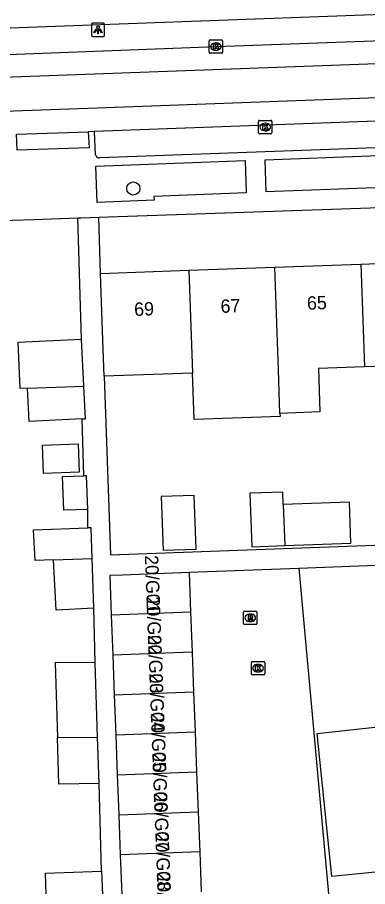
# Model space of a CAD drawing. Extents: x 160557 to 161245, y 385330 to 386505.
# Drawn here: x 160729.2 to 160755.5, y 386089.9 to 386154.9 of the extents above; entities that cross this region are included whole.
import ezdxf

# ---------------------------------------------------------------- set-up
doc = ezdxf.new("R2010")
doc.units = 0
for name, color, linetype in [('IMGEO_Boom', 7, 'Continuous'), ('IMGEO_Kolk', 7, 'Continuous'), ('IMGEO_Lichtpunt', 7, 'Continuous'), ('IMGEO_Pand', 7, 'Continuous'), ('IMGEO_Pand_nummerreeks', 7, 'Continuous'), ('IMGEO_Rijbaan_lokaal_gesloten', 7, 'Continuous'), ('IMGEO_Rijbaan_lokaal_open', 7, 'Continuous'), ('IMGEO_Rioolput', 7, 'Continuous'), ('IMGEO_Voetpad_open', 7, 'Continuous')]:
    doc.layers.add(name, color=color, linetype=linetype)

msp = doc.modelspace()

# ---------------------------------------------------------------- linework, layer by layer
at = {"layer": 'IMGEO_Boom'}
msp.add_circle((160737.894, 386142.121), 0.489, dxfattribs=at)
at = {"layer": 'IMGEO_Kolk'}
for p, q in [((160743.582, 386152.315), (160743.582, 386153.167)), ((160743.657, 386153.241), (160744.509, 386153.241)), ((160744.07, 386153.021), (160744.095, 386153.021)), ((160744.583, 386153.167), (160744.583, 386152.315)), ((160744.509, 386152.241), (160743.657, 386152.241)), ((160744.093, 386152.461), (160744.068, 386152.461)), ((160747.278, 386146.296), (160747.278, 386147.148)), ((160747.353, 386147.222), (160748.205, 386147.222)), ((160747.766, 386147.002), (160747.791, 386147.002)), ((160748.279, 386147.148), (160748.279, 386146.296)), ((160747.789, 386146.442), (160747.764, 386146.442)), ((160748.205, 386146.222), (160747.353, 386146.222)), ((160746.738, 386105.799), (160746.738, 386106.651)), ((160746.813, 386106.725), (160747.665, 386106.725)), ((160747.739, 386106.651), (160747.739, 386105.799)), ((160747.226, 386106.505), (160747.251, 386106.505)), ((160747.665, 386105.725), (160746.813, 386105.725)), ((160747.249, 386105.945), (160747.224, 386105.945))]:
    msp.add_line(p, q, dxfattribs=at)
for points in [[(160743.582, 386152.315), (160743.582, 386153.167)], [(160743.657, 386153.241), (160744.509, 386153.241)], [(160743.903, 386152.941), (160744.026, 386152.941), (160744.026, 386152.79), (160744.156, 386152.941), (160744.32, 386152.941), (160744.174, 386152.79), (160744.327, 386152.541), (160744.175, 386152.541), (160744.09, 386152.705), (160744.026, 386152.638), (160744.026, 386152.541), (160743.903, 386152.541), (160743.903, 386152.941)], [(160744.583, 386153.167), (160744.583, 386152.315)], [(160744.509, 386152.241), (160743.657, 386152.241)], [(160747.278, 386146.296), (160747.278, 386147.148)], [(160747.353, 386147.222), (160748.205, 386147.222)], [(160748.279, 386147.148), (160748.279, 386146.296)], [(160747.599, 386146.922), (160747.722, 386146.922), (160747.722, 386146.771), (160747.852, 386146.922), (160748.016, 386146.922), (160747.87, 386146.771), (160748.023, 386146.522), (160747.871, 386146.522), (160747.786, 386146.686), (160747.722, 386146.619), (160747.722, 386146.522), (160747.599, 386146.522), (160747.599, 386146.922)], [(160748.205, 386146.222), (160747.353, 386146.222)], [(160746.738, 386105.799), (160746.738, 386106.651)], [(160746.813, 386106.725), (160747.665, 386106.725)], [(160747.739, 386106.651), (160747.739, 386105.799)], [(160747.059, 386106.425), (160747.182, 386106.425), (160747.182, 386106.274), (160747.312, 386106.425), (160747.476, 386106.425), (160747.33, 386106.274), (160747.483, 386106.025), (160747.331, 386106.025), (160747.246, 386106.189), (160747.182, 386106.122), (160747.182, 386106.025), (160747.059, 386106.025), (160747.059, 386106.425)], [(160747.665, 386105.725), (160746.813, 386105.725)]]:
    msp.add_lwpolyline(points, dxfattribs=at)
for centre, start, end in [((160743.659, 386153.165), 91.55205, 178.44795), ((160743.659, 386153.165), 91.55205, 178.44795), ((160744.507, 386153.165), 1.55205, 88.44795), ((160744.507, 386153.165), 1.55205, 88.44795), ((160743.659, 386152.317), 181.55205, 268.44795), ((160743.659, 386152.317), 181.55205, 268.44795), ((160744.507, 386152.317), 271.55205, 358.44795), ((160744.507, 386152.317), 271.55205, 358.44795), ((160747.355, 386147.146), 91.55205, 178.44795), ((160747.355, 386147.146), 91.55205, 178.44795), ((160748.203, 386147.146), 1.55205, 88.44795), ((160748.203, 386147.146), 1.55205, 88.44795), ((160747.355, 386146.298), 181.55205, 268.44795), ((160747.355, 386146.298), 181.55205, 268.44795), ((160748.203, 386146.298), 271.55205, 358.44795), ((160748.203, 386146.298), 271.55205, 358.44795), ((160746.815, 386106.649), 91.55205, 178.44795), ((160746.815, 386106.649), 91.55205, 178.44795), ((160747.663, 386106.649), 1.55205, 88.44795), ((160747.663, 386106.649), 1.55205, 88.44795), ((160746.815, 386105.801), 181.55205, 268.44795), ((160746.815, 386105.801), 181.55205, 268.44795), ((160747.663, 386105.801), 271.55205, 358.44795), ((160747.663, 386105.801), 271.55205, 358.44795)]:
    msp.add_arc(centre, 0.0765, start, end, dxfattribs=at)
for centre, major_axis, ratio, start_param, end_param in [((160744.069, 386152.741), (-0.387, 0.002), 0.722429, 4.712389, 7.853982), ((160744.094, 386152.741), (-0.39, 0.002), 0.717154, 1.570796, 4.712389), ((160747.765, 386146.722), (-0.387, 0.002), 0.722429, 4.712389, 7.853982), ((160747.79, 386146.722), (-0.39, 0.002), 0.717154, 1.570796, 4.712389), ((160747.225, 386106.225), (-0.387, 0.002), 0.722429, 4.712389, 7.853982), ((160747.25, 386106.225), (-0.39, 0.002), 0.717154, 1.570796, 4.712389)]:
    msp.add_ellipse(centre, major_axis=major_axis, ratio=ratio, start_param=start_param, end_param=end_param, dxfattribs=at)
at = {"layer": 'IMGEO_Lichtpunt'}
for p, q in [((160734.749, 386154.403), (160734.749, 386153.596)), ((160734.749, 386154.403), (160734.749, 386153.596)), ((160735.651, 386154.498), (160734.843, 386154.498)), ((160735.651, 386154.498), (160734.843, 386154.498)), ((160735.745, 386153.596), (160735.745, 386154.403)), ((160735.745, 386153.596), (160735.745, 386154.403)), ((160734.843, 386153.502), (160735.651, 386153.502)), ((160734.843, 386153.502), (160735.651, 386153.502))]:
    msp.add_line(p, q, dxfattribs=at)
for points in [[(160735.123, 386154.067), (160735.162, 386154.039), (160734.974, 386153.777), (160734.936, 386153.804), (160735.123, 386154.067)], [(160735.225, 386154.019), (160735.272, 386154.019), (160735.272, 386153.697), (160735.225, 386153.697), (160735.225, 386154.019)], [(160735.335, 386154.039), (160735.373, 386154.066), (160735.56, 386153.804), (160735.521, 386153.776), (160735.335, 386154.039)]]:
    msp.add_lwpolyline(points, dxfattribs=at)
msp.add_circle((160735.248, 386154.201), 0.0994, dxfattribs=at)
for centre, start, end in [((160734.843, 386154.403), 90, 180), ((160734.843, 386154.403), 90, 180), ((160735.651, 386154.403), 0, 90), ((160735.651, 386154.403), 0, 90), ((160734.843, 386153.596), 180, 270), ((160734.843, 386153.596), 180, 270), ((160735.651, 386153.596), 270, 0), ((160735.651, 386153.596), 270, 360)]:
    msp.add_arc(centre, 0.0946, start, end, dxfattribs=at)
at = {"layer": 'IMGEO_Pand'}
for points in [[(160754.939, 386136.469), (160761.385, 386136.699)], [(160735.443, 386135.774), (160742.047, 386136.009)], [(160742.047, 386136.009), (160748.493, 386136.239)], [(160742.047, 386136.009), (160742.322, 386128.314)], [(160748.493, 386136.239), (160754.939, 386136.469)], [(160748.884, 386125.291), (160748.768, 386128.544), (160748.493, 386136.239)], [(160754.939, 386136.469), (160755.214, 386128.774)], [(160735.717, 386128.079), (160735.621, 386130.778), (160735.443, 386135.774)], [(160729.96, 386127.173), (160729.417, 386127.153), (160729.26, 386130.616), (160734.011, 386130.858)], [(160734.19, 386127.33), (160734.011, 386130.858)], [(160755.214, 386128.774), (160751.763, 386128.651), (160751.879, 386125.398), (160748.884, 386125.291)], [(160761.66, 386129.004), (160755.214, 386128.774)], [(160742.322, 386128.314), (160735.717, 386128.079)], [(160748.884, 386125.291), (160748.892, 386125.068), (160742.446, 386124.838), (160742.322, 386128.314)], [(160729.96, 386127.173), (160734.19, 386127.33)], [(160734.06, 386124.88), (160730.085, 386124.68), (160729.96, 386127.173)], [(160734.06, 386124.88), (160734.314, 386124.893), (160734.19, 386127.33)], [(160731.097, 386122.915), (160733.753, 386123.006), (160733.826, 386120.894), (160731.17, 386120.803), (160731.097, 386122.915)], [(160734.482, 386118.101), (160732.682, 386118.04), (160732.595, 386120.567), (160734.178, 386120.621)], [(160734.482, 386118.101), (160734.395, 386120.628), (160734.178, 386120.621)], [(160739.984, 386119.067), (160740.133, 386115.051), (160742.611, 386115.143), (160742.462, 386119.159), (160739.984, 386119.067)], [(160749.127, 386118.469), (160749.094, 386119.404), (160746.629, 386119.313), (160746.777, 386115.313), (160749.237, 386115.405)], [(160749.237, 386115.405), (160754.197, 386115.59), (160754.083, 386118.653), (160749.127, 386118.469)], [(160749.127, 386118.469), (160749.237, 386115.405)], [(160731.914, 386114.337), (160730.536, 386114.286), (160730.422, 386116.577), (160734.474, 386116.727)], [(160734.812, 386114.445), (160734.742, 386116.737), (160734.474, 386116.727)], [(160731.914, 386114.337), (160734.812, 386114.445)], [(160734.925, 386110.713), (160734.812, 386114.445)], [(160734.925, 386110.713), (160732.101, 386110.573), (160731.914, 386114.337)], [(160736.268, 386110.199), (160736.155, 386113.189), (160737.08, 386113.224), (160742.076, 386113.412)], [(160742.076, 386113.412), (160742.189, 386110.422)], [(160742.189, 386110.422), (160736.268, 386110.199)], [(160736.381, 386107.209), (160736.268, 386110.199)], [(160742.189, 386110.422), (160742.302, 386107.432)], [(160742.302, 386107.432), (160736.381, 386107.209)], [(160742.302, 386107.432), (160742.414, 386104.442)], [(160735.047, 386106.662), (160732.032, 386106.623), (160732.206, 386101.033)], [(160735.218, 386101.072), (160735.047, 386106.662)], [(160736.493, 386104.219), (160736.381, 386107.209)], [(160742.414, 386104.442), (160736.493, 386104.219)], [(160736.606, 386101.229), (160736.493, 386104.219)], [(160742.414, 386104.442), (160742.527, 386101.452)], [(160764.618, 386090.235), (160758.18, 386089.527), (160758.001, 386091.154), (160752.756, 386090.626), (160751.677, 386101.337), (160763.255, 386102.611)], [(160736.606, 386101.229), (160742.527, 386101.452)], [(160742.527, 386101.452), (160742.64, 386098.462)], [(160732.206, 386101.033), (160735.218, 386101.072)], [(160735.323, 386097.585), (160732.314, 386097.546), (160732.206, 386101.033)], [(160735.323, 386097.585), (160735.218, 386101.072)], [(160736.719, 386098.239), (160736.606, 386101.229)], [(160736.719, 386098.239), (160742.64, 386098.462)], [(160736.832, 386095.249), (160736.719, 386098.239)], [(160742.64, 386098.462), (160742.752, 386095.473)], [(160736.832, 386095.249), (160742.752, 386095.473)], [(160736.945, 386092.259), (160736.832, 386095.249)], [(160742.752, 386095.473), (160742.865, 386092.483)], [(160742.865, 386092.483), (160736.945, 386092.259)], [(160742.865, 386092.483), (160742.978, 386089.493)], [(160737.057, 386089.269), (160736.945, 386092.259)], [(160731.393, 386088.501), (160731.308, 386090.881), (160735.522, 386091.032)], [(160735.522, 386091.032), (160735.607, 386088.657)]]:
    msp.add_lwpolyline(points, dxfattribs=at)
at = {"layer": 'IMGEO_Rijbaan_lokaal_gesloten'}
for points in [[(160725.861, 386152.062), (160744.095, 386152.749), (160762.105, 386153.4), (160780.09, 386154.054), (160796.064, 386154.65), (160826.115, 386155.745), (160832.121, 386155.974), (160833.979, 386156.036)], [(160689.851, 386149.047), (160748.65, 386151.198), (160802.504, 386153.169), (160827.576, 386154.097), (160834.064, 386154.328)], [(160834.176, 386151.782), (160735.181, 386148.132), (160703.104, 386146.996)], [(160806.476, 386149.019), (160734.993, 386146.392)], [(160729.151, 386146.198), (160734.513, 386146.374)], [(160734.993, 386146.392), (160734.513, 386146.374)]]:
    msp.add_lwpolyline(points, dxfattribs=at)
at = {"layer": 'IMGEO_Rijbaan_lokaal_open'}
for points in [[(160733.73, 386139.919), (160733.794, 386139.921), (160733.95, 386139.926), (160735.299, 386139.972)], [(160734.011, 386130.858), (160733.73, 386139.919)], [(160735.443, 386135.774), (160735.299, 386139.972)], [(160735.717, 386128.079), (160736.193, 386114.703), (160798.286, 386116.987)], [(160734.178, 386120.621), (160734.06, 386124.88)], [(160734.474, 386116.727), (160734.482, 386118.101)], [(160750.284, 386113.703), (160759.295, 386114.058)], [(160742.076, 386113.412), (160750.284, 386113.703)], [(160750.284, 386113.703), (160752.923, 386084.96)], [(160735.047, 386106.662), (160734.925, 386110.713)], [(160735.522, 386091.032), (160735.323, 386097.585)]]:
    msp.add_lwpolyline(points, dxfattribs=at)
at = {"layer": 'IMGEO_Rioolput'}
for p, q in [((160746.158, 386109.57), (160746.158, 386110.422)), ((160746.233, 386110.496), (160747.085, 386110.496)), ((160746.646, 386110.276), (160746.671, 386110.276)), ((160747.159, 386110.422), (160747.159, 386109.57)), ((160747.085, 386109.496), (160746.233, 386109.496)), ((160746.669, 386109.716), (160746.644, 386109.716))]:
    msp.add_line(p, q, dxfattribs=at)
for points in [[(160746.158, 386109.57), (160746.158, 386110.422)], [(160746.233, 386110.496), (160747.085, 386110.496)], [(160746.747, 386110.194), (160746.495, 386110.196), (160746.495, 386109.796)], [(160746.495, 386109.796), (160746.619, 386109.796), (160746.619, 386109.958), (160746.63, 386109.958)], [(160746.673, 386110.115), (160746.619, 386110.115), (160746.619, 386110.034)], [(160746.619, 386110.034), (160746.671, 386110.034)], [(160746.677, 386109.929), (160746.748, 386109.796), (160746.888, 386109.796), (160746.823, 386109.922)], [(160747.159, 386110.422), (160747.159, 386109.57)], [(160747.085, 386109.496), (160746.233, 386109.496)]]:
    msp.add_lwpolyline(points, dxfattribs=at)
for centre, radius, start, end in [((160746.235, 386110.42), 0.0765, 91.55205, 178.44795), ((160746.235, 386110.42), 0.0765, 91.55205, 178.44795), ((160746.629, 386109.905), 0.0533, 26.02933, 88.69889), ((160746.655, 386110.223), 0.19, 274.7715, 282.96867), ((160746.679, 386110.019), 0.0964, 77.00612, 93.18647), ((160746.693, 386110.076), 0.0378, 276.66336, 79.67722), ((160746.746, 386110.084), 0.109, 350.36119, 89.41601), ((160746.744, 386110.084), 0.112, 277.58423, 350.98172), ((160746.728, 386109.869), 0.108, 29.51342, 73.79051), ((160747.083, 386110.42), 0.0765, 1.55205, 88.44795), ((160747.083, 386110.42), 0.0765, 1.55205, 88.44795), ((160746.235, 386109.572), 0.0765, 181.55205, 268.44795), ((160746.235, 386109.572), 0.0765, 181.55205, 268.44795), ((160747.083, 386109.572), 0.0765, 271.55205, 358.44795), ((160747.083, 386109.572), 0.0765, 271.55205, 358.44795)]:
    msp.add_arc(centre, radius, start, end, dxfattribs=at)
for centre, major_axis, ratio, start_param, end_param in [((160746.645, 386109.996), (-0.387, 0.002), 0.722429, 4.712389, 7.853982), ((160746.67, 386109.996), (-0.39, 0.002), 0.717154, 1.570796, 4.712389)]:
    msp.add_ellipse(centre, major_axis=major_axis, ratio=ratio, start_param=start_param, end_param=end_param, dxfattribs=at)
at = {"layer": 'IMGEO_Voetpad_open'}
for points in [[(160842.227, 386158.315), (160814.477, 386157.284), (160814.421, 386158.783), (160804.459, 386158.413), (160804.496, 386156.913), (160789.885, 386156.386), (160726.584, 386154.051)], [(160805.905, 386147.009), (160804.896, 386146.94), (160736.079, 386144.436), (160735.35, 386144.409)], [(160734.513, 386146.374), (160734.584, 386145.17), (160729.188, 386145), (160729.151, 386146.198)], [(160735.066, 386144.651), (160734.993, 386146.392)], [(160747.766, 386144.265), (160764.098, 386144.882), (160764.177, 386142.466), (160747.847, 386141.862), (160747.766, 386144.265)], [(160735.094, 386143.792), (160746.265, 386144.21), (160746.342, 386141.798), (160739.438, 386141.527), (160739.459, 386141.254), (160735.185, 386141.081), (160735.094, 386143.792)], [(160735.299, 386139.972), (160806.477, 386142.421), (160809.404, 386142.522)], [(160711.136, 386139.11), (160716.402, 386139.302), (160728.843, 386139.754), (160730.46, 386139.808), (160733.73, 386139.919)]]:
    msp.add_lwpolyline(points, dxfattribs=at)
msp.add_arc((160735.352, 386144.699), 0.29, 189.56864, 269.56188, dxfattribs=at)

# ---------------------------------------------------------------- texts
at = {"layer": 'IMGEO_Pand_nummerreeks'}
for s, rotation, p in [('65', 2.04171, (160750.921, 386133.044)), ('69', 2.04171, (160737.972, 386132.582)), ('67', 2.03973, (160744.446, 386132.813)), ('20/G01', 272.17052, (160738.754, 386114.667)), ('20/G02', 272.17052, (160738.871, 386111.573)), ('20/G03', 272.17052, (160738.98, 386108.703)), ('20/G04', 272.17052, (160739.089, 386105.823)), ('20/G05', 272.17052, (160739.202, 386102.839)), ('20/G06', 272.17052, (160739.315, 386099.865)), ('20/G07', 272.17052, (160739.427, 386096.887)), ('20/G08', 272.17052, (160739.54, 386093.91)), ('20/G09', 272.17052, (160739.653, 386090.933))]:
    msp.add_text(s, height=1, rotation=rotation, dxfattribs=at).set_placement(p)

doc.saveas('drawing.dxf')
